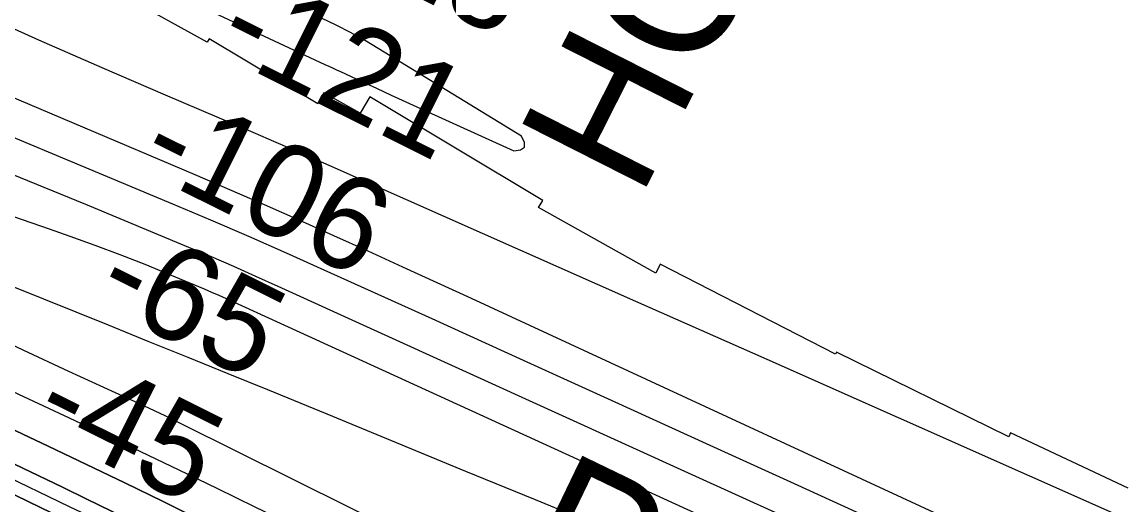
# Model space of a CAD drawing. Extents: x 3807117 to 3845308, y 337856 to 363736.
# Drawn here: x 3811650 to 3812442, y 353196 to 353542 of the extents above; entities that cross this region are included whole.
import ezdxf

# ---------------------------------------------------------------- set-up
doc = ezdxf.new("R2010")
doc.units = 0
for name, color, linetype in [('V-CHAN-NAID', 7, 'Continuous'), ('V-RIVR-EDGE', 7, 'Continuous'), ('V-RIVR-RANG', 7, 'Continuous'), ('V-RRAP-RVMT', 7, 'Continuous'), ('V-RRAP-RVMT-IDEN', 7, 'Continuous'), ('V-TOPO-DPTH', 7, 'Continuous'), ('V-TOPO-MAJR', 7, 'Continuous'), ('V-TOPO-MINR', 7, 'Continuous')]:
    doc.layers.add(name, color=color, linetype=linetype)

msp = doc.modelspace()

# ---------------------------------------------------------------- linework, layer by layer
at = {"layer": 'V-RIVR-EDGE'}
msp.add_spline([(3811218.45, 353357.75), (3811241.21, 353349.18), (3811277.57, 353336.15), (3811374.55, 353305.99), (3811420.6, 353288.89), (3811465.03, 353269.37), (3811510.27, 353249.04), (3811559.54, 353223.84), (3811619.3, 353188.92), (3811662.89, 353154.04), (3811691.94, 353127.28), (3811709.7, 353115.91), (3811765.42, 353081), (3811802.58, 353062.3), (3811835.68, 353041.2), (3811867.17, 353019.28), (3811896.23, 352996.57), (3811913.17, 352981.16), (3811951.93, 352955.99), (3812009.28, 352925.93), (3812057.74, 352901.54), (3812121.56, 352872.27), (3812173.25, 352846.26), (3812216.06, 352823.51), (3812265.33, 352799.13), (3812306.53, 352778.81), (3812348.53, 352757.68), (3812386.49, 352735.75), (3812421.22, 352720.3), (3812460.8, 352699.98), (3812545.61, 352656.1), (3812602.97, 352631.69), (3812678.12, 352606.44), (3812715.31, 352600.68), (3812744.42, 352597.38), (3812762.2, 352594.1), (3812802.62, 352585.1), (3812822.01, 352580.2), (3812833.34, 352581.79), (3812848.71, 352583.37), (3812863.26, 352580.91), (3812881.04, 352576.82), (3812922.25, 352559.74), (3812963.46, 352545.08), (3812993.35, 352532.06), (3813052.31, 352503.61), (3813083.01, 352490.59), (3813106.46, 352488.92), (3813129.91, 352485.63), (3813159, 352477.47), (3813194.55, 352462.01), (3813230.1, 352446.56), (3813273.7, 352417.34), (3813301.14, 352397.05), (3813318.91, 352388.11), (3813348, 352378.33), (3813381.13, 352364.5), (3813413.43, 352345.82), (3813494.23, 352316.51), (3813551.59, 352290.49), (3813617.85, 352267.68), (3813655.02, 352255.45), (3813691.38, 352240), (3813714.01, 352235.9), (3813744.71, 352223.69), (3813776.23, 352213.91), (3813798.06, 352213.86), (3813836.05, 352202.44), (3813875.64, 352186.97), (3813962.9, 352155.22), (3814023.51, 352136.47), (3814102.7, 352107.97), (3814155.23, 352091.66), (3814196.44, 352079.43), (3814266.74, 352055.8), (3814323.32, 352041.91), (3814445.34, 352003.6), (3814506.76, 351985.66), (3814578.69, 351964.45), (3814657.89, 351940.8), (3814702.34, 351927.75), (3814721.75, 351929.32), (3814754.09, 351926.01), (3814770.26, 351923.54), (3814789.65, 351914.6), (3814876.12, 351887.69), (3814949.66, 351867.29), (3815006.24, 351854.21), (3815041.8, 351845.23), (3815100, 351831.34), (3815142.83, 351819.1), (3815167.09, 351818.23), (3815176.79, 351814.97), (3815198.62, 351812.49), (3815248.71, 351793.77), (3815354.59, 351764.39), (3815405.5, 351749.71), (3815426.52, 351748.04), (3815454.83, 351747.16), (3815474.24, 351747.11), (3815497.68, 351743.82), (3815524.35, 351737.28), (3815541.33, 351734.81), (3815565.58, 351730.71), (3815596.3, 351724.97), (3815642.38, 351716.77), (3815669.07, 351715.9), (3815682.81, 351715.05), (3815696.55, 351711.79), (3815717.56, 351705.26), (3815765.26, 351698.68), (3815820.23, 351687.22), (3815860.65, 351679.03), (3815887.32, 351674.92), (3815924.51, 351666.74), (3815943.91, 351662.65), (3815983.51, 351652.04), (3816003.72, 351648.75), (3816038.48, 351643.81), (3816063.54, 351639.71), (3816105.59, 351635.56), (3816135.51, 351634.68), (3816171.09, 351635.4), (3816210.74, 351640.96), (3816241.48, 351644.93), (3816273.83, 351645.66), (3816303.76, 351648.01), (3816321.54, 351645.54), (3816344.17, 351637.4), (3816355.48, 351632.52), (3816384.58, 351625.98), (3816408.82, 351617.83), (3816424.99, 351614.55), (3816446.8, 351606.41), (3816479.12, 351591.77), (3816506.58, 351580.38), (3816543.75, 351564.12), (3816581.72, 351547.85), (3816605.95, 351537.28), (3816640.72, 351532.34), (3816698.92, 351520.06), (3816723.15, 351510.3), (3816746.6, 351507), (3816761.16, 351507.78), (3816778.13, 351503.69), (3816798.34, 351497.98), (3816825, 351487.4), (3816855.71, 351479.24), (3816886.43, 351474.31), (3816925.24, 351471.79), (3816966.49, 351474.11), (3816998.04, 351476.46), (3817026.34, 351475.58), (3817070.01, 351472.24), (3817092.65, 351470.56), (3817117.7, 351461.61), (3817150.84, 351455.86), (3817209.06, 351450.87), (3817268.89, 351445.87), (3817306.88, 351436.88), (3817355.39, 351431.9), (3817427.34, 351420.4), (3817484.73, 351407.32), (3817542.94, 351399.09), (3817623.81, 351395.66), (3817702.24, 351390.61), (3817745.91, 351388.88), (3817785.52, 351383.93), (3817817.87, 351380.62), (3817858.28, 351372.43), (3817897.08, 351363.44), (3817925.37, 351356.9), (3817962.56, 351352.76), (3818012.7, 351351.83), (3818077.4, 351352.48), (3818152.61, 351350.68), (3818194.66, 351347.34), (3818239.12, 351341.57), (3818286.01, 351331.75), (3818338.55, 351321.1), (3818397.56, 351310.44), (3818454.15, 351303.02), (3818509.14, 351298.84), (3818571.39, 351293.03), (3818663.57, 351285.52), (3818727.45, 351279.7), (3818795.36, 351269.83), (3818876.2, 351255.07), (3818923.09, 351250.1), (3818977.26, 351245.12), (3819054.89, 351238.46), (3819127.66, 351231.81), (3819212.56, 351225.94), (3819281.3, 351224.96), (3819351.66, 351224.78), (3819419.6, 351227.04), (3819476.21, 351226.9), (3819520.69, 351227.6), (3819546.57, 351227.54), (3819582.95, 351220.98), (3819614.49, 351220.09), (3819672.7, 351214.28), (3819726.07, 351210.92), (3819778.63, 351205.13), (3819810.96, 351200.19), (3819871.59, 351188.72), (3819899.88, 351182.99), (3819915.25, 351182.95), (3819932.24, 351185.34), (3819953.26, 351184.48), (3819983.18, 351182.78), (3820021.98, 351174.6), (3820084.22, 351159.89), (3820145.64, 351141.14), (3820186.04, 351126.48), (3820236.16, 351120.69), (3820274.96, 351112.51), (3820329.94, 351105.91), (3820344.5, 351105.87), (3820380.09, 351107.4), (3820408.4, 351109.75), (3820453.68, 351108.03), (3820490.07, 351107.13), (3820518.37, 351101.4), (3820553.93, 351094.03), (3820601.63, 351086.63), (3820680.85, 351071.88), (3820732.56, 351053.96), (3820765.7, 351044.98), (3820836.03, 351032.68), (3820886.95, 351021.23), (3820941.92, 351009.77), (3820979.1, 351001.59), (3821029.21, 350986.91), (3821084.97, 350968.98), (3821149.62, 350949.41), (3821214.28, 350937.12), (3821274.11, 350927.27), (3821338.79, 350922.25), (3821390.55, 350921.32), (3821439.88, 350920.39), (3821482.74, 350919.47), (3821516.7, 350916.96), (3821545.82, 350918.51), (3821604.05, 350917.55), (3821659.04, 350916.61), (3821685.74, 350923.01), (3821735.92, 350937.45), (3821757.76, 350939.82), (3821803.07, 350944.56), (3821833.79, 350942.06), (3821854.81, 350937.96), (3821867.75, 350937.93), (3821881.5, 350939.51), (3821902.56, 350953.21), (3821911.47, 350959.66), (3821920.37, 350959.63), (3821942.2, 350958.77), (3821963.22, 350953.06), (3821985.85, 350947.34), (3822015.76, 350942.41), (3822040.81, 350932.65), (3822068.26, 350916.41), (3822083.59, 350901.81), (3822094.07, 350887.23), (3822105.37, 350879.92), (3822121.54, 350876.65), (3822152.25, 350869.29), (3822191.87, 350864.34), (3822226.65, 350865.06), (3822267.91, 350870.62), (3822284.9, 350872.2), (3822305.11, 350872.15), (3822333.42, 350872.08), (3822351.22, 350873.65), (3822361.73, 350874.43), (3822394.89, 350872.73), (3822423.99, 350870.24), (3822458.75, 350862.87), (3822510.5, 350859.51), (3822540.43, 350859.43), (3822561.46, 350863.43), (3822581.69, 350865.8), (3822615.65, 350864.1), (3822672.24, 350856.68), (3822705.39, 350852.56), (3822756.32, 350841.92), (3822787.04, 350836.99), (3822823.41, 350830.43), (3822867.88, 350823.85), (3822902.63, 350816.48), (3822945.47, 350806.67), (3823006.09, 350790.35), (3823079.61, 350760.24), (3823137.78, 350735.03), (3823194.35, 350718.71), (3823245.28, 350709.69), (3823306.73, 350704.69), (3823364.14, 350701.31), (3823417.51, 350697.14), (3823449.05, 350697.06), (3823481.4, 350698.6), (3823550.15, 350699.23), (3823581.69, 350699.16), (3823629.38, 350688.52), (3823668.18, 350681.15), (3823696.46, 350671.37), (3823753.82, 350646.97), (3823806.35, 350633.09), (3823863.74, 350620.82), (3823898.51, 350618.31), (3823940.57, 350621.44), (3823978.59, 350625.39), (3824066.78, 350638.92), (3824121.78, 350640.4), (3824177.57, 350635.41), (3824220.42, 350630.45), (3824285.1, 350621.4), (3824327.13, 350611.59), (3824362.69, 350600.98), (3824409.58, 350596.02), (3824448.41, 350601.58), (3824481.61, 350617.67), (3824498.6, 350618.44), (3824513.97, 350620.02), (3824547.95, 350627.22), (3824585.99, 350640.06), (3824629.7, 350655.32), (3824703.39, 350691.53), (3824726.06, 350701.99), (3824746.29, 350707.6), (3824770.56, 350709.16), (3824813.42, 350707.43), (3824846.57, 350707.35), (3824892.68, 350710.47), (3824932.31, 350711.99), (3824992.98, 350715.08), (3825053.63, 350716.54), (3825077.08, 350714.06), (3825118.32, 350711.53), (3825167.65, 350711.41), (3825224.26, 350710.46), (3825268.73, 350706.31), (3825291.38, 350707.06), (3825331.81, 350704.53), (3825397.32, 350703.56), (3825606.74, 350688.49), (3825681.95, 350684.26), (3825718.33, 350679.32), (3825771.68, 350669.48), (3825829.88, 350657.2), (3825876.75, 350644.96), (3825933.34, 350632.69), (3825980.21, 350620.44), (3826027.91, 350613.04), (3826057.82, 350606.5), (3826078.82, 350597.55), (3826099.83, 350588.6), (3826132.93, 350567.49), (3826149.09, 350560.98), (3826170.12, 350560.12), (3826181.44, 350560.09), (3826191.95, 350556.83), (3826200.81, 350545.49), (3826210.51, 350541.42), (3826228.29, 350537.33), (3826238.8, 350537.31), (3826261.48, 350551.81), (3826283.34, 350561.46), (3826294.67, 350563.86), (3826328.63, 350561.35), (3826366.62, 350551.55), (3826404.6, 350537.71), (3826436.92, 350525.5), (3826469.23, 350512.48), (3826521.76, 350496.17), (3826575.93, 350488.76), (3826625.23, 350476.51), (3826668.07, 350467.5), (3826700.4, 350458.53), (3826735.16, 350452.78), (3826769.1, 350442.18), (3826814.37, 350433.98), (3826839.42, 350426.64), (3826868.52, 350417.67), (3826885.48, 350408.74), (3826910.53, 350400.59), (3826925.89, 350397.31), (3826948.52, 350392.41), (3827078.61, 350343.56), (3827134.36, 350324.82), (3827208.69, 350294.71), (3827274.15, 350272.72), (3827333.13, 350249.93), (3827396.95, 350224.7), (3827454.31, 350200.29), (3827493.09, 350180.79), (3827513.27, 350168.61), (3827518.92, 350160.5), (3827515.66, 350154.04), (3827502.68, 350137.09), (3827493.76, 350126.6), (3827492.93, 350118.51), (3827495.33, 350108.8), (3827498.56, 350105.56), (3827504.22, 350105.55), (3827524.51, 350132.99), (3827532.62, 350141.06), (3827540.71, 350143.47), (3827549.6, 350141.02), (3827564.13, 350130.47), (3827579.48, 350125.58), (3827606.96, 350115), (3827631.19, 350105.23), (3827659.45, 350084.14), (3827689.32, 350065.46), (3827728.09, 350044.34), (3827778.17, 350019.14)], degree=3, dxfattribs=at)
at = {"layer": 'V-RRAP-RVMT'}
for p, q in [((3811782.97, 353527.99), (3811672.91, 353588.85)), ((3811784.46, 353530.49), (3811782.97, 353527.99)), ((3811862.43, 353483.75), (3811784.46, 353530.49)), ((3811866.79, 353491.61), (3811862.43, 353483.75)), ((3811892.9, 353477.06), (3811866.79, 353491.61)), ((3811899.9, 353488.8), (3811892.9, 353477.06)), ((3812024.09, 353414.36), (3811899.9, 353488.8)), ((3812021.02, 353409.22), (3812024.09, 353414.36)), ((3812105.29, 353362.23), (3812021.02, 353409.22)), ((3812108.57, 353368.7), (3812105.29, 353362.23)), ((3812234.49, 353304.19), (3812108.57, 353368.7)), ((3812235.14, 353305.51), (3812234.49, 353304.19)), ((3812359.01, 353244.76), (3812235.14, 353305.51)), ((3812360.34, 353247.61), (3812359.01, 353244.76)), ((3812444.77, 353207.89), (3812360.34, 353247.61))]:
    msp.add_line(p, q, dxfattribs=at)
at = {"layer": 'V-TOPO-DPTH'}
for points in [[(3811216.73, 353476.41), (3811680.22, 353260.14), (3811707.72, 353247.23), (3811735.18, 353234.23), (3811762.57, 353221.09), (3811789.92, 353207.86), (3811817.23, 353194.56), (3811844.54, 353181.24), (3811871.84, 353167.9), (3811899.12, 353154.54), (3812518.32, 352851.24)], [(3811216.73, 353476.41), (3811680.22, 353260.14), (3811707.72, 353247.23), (3811735.18, 353234.23), (3811762.57, 353221.09), (3811789.92, 353207.86), (3811817.23, 353194.56), (3811844.54, 353181.24), (3811871.84, 353167.9), (3811899.12, 353154.54), (3812518.32, 352851.24)], [(3811217.09, 353451.83), (3811249.54, 353436.32), (3811300.01, 353412.35), (3811668.81, 353238.04), (3811696.37, 353224.91), (3811723.87, 353211.67), (3811751.3, 353198.27), (3811778.67, 353184.75), (3811890.91, 353128.87), (3811974.46, 353087.53), (3812058.14, 353046.46), (3812142.01, 353005.78), (3812226.01, 352965.37), (3812487.12, 352840.52)], [(3812487.12, 352840.52), (3812226.01, 352965.37), (3812142.01, 353005.78), (3812058.14, 353046.46), (3811974.46, 353087.53), (3811890.91, 353128.87), (3811778.67, 353184.75), (3811751.3, 353198.27), (3811723.87, 353211.67), (3811696.37, 353224.91), (3811668.81, 353238.04), (3811300.01, 353412.35), (3811249.54, 353436.32), (3811217.09, 353451.83)], [(3811217.4, 353430.56), (3811282.52, 353398.95), (3811368.68, 353357.27), (3811454.93, 353315.78), (3811541.24, 353274.42), (3811679.12, 353208.52), (3811696.5, 353200.13), (3811713.84, 353191.67), (3811731.12, 353183.07), (3811748.36, 353174.4), (3812170.18, 352960.2), (3812226.06, 352932.17), (3812282.12, 352904.5), (3812338.45, 352877.39), (3812394.96, 352850.64), (3812446.87, 352826.37)], [(3812446.87, 352826.37), (3812394.96, 352850.64), (3812338.45, 352877.39), (3812282.12, 352904.5), (3812226.06, 352932.17), (3812170.18, 352960.2), (3811748.36, 353174.4), (3811731.12, 353183.07), (3811713.84, 353191.67), (3811696.5, 353200.13), (3811679.12, 353208.52), (3811541.24, 353274.42), (3811454.93, 353315.78), (3811368.68, 353357.27), (3811282.52, 353398.95), (3811217.4, 353430.56)], [(3812489.28, 352767.5), (3812433.09, 352796.61), (3812403.54, 352811.92), (3812374, 352827.23), (3812344.45, 352842.54), (3812314.9, 352857.85), (3811721.31, 353165.38), (3811713.09, 353169.59), (3811704.86, 353173.75), (3811696.59, 353177.84), (3811688.3, 353181.88), (3811619.63, 353214.99), (3811576.99, 353235.56), (3811534.36, 353256.16), (3811491.75, 353276.8), (3811449.16, 353297.46), (3811217.7, 353409.82)], [(3811217.7, 353409.82), (3811449.16, 353297.46), (3811491.75, 353276.8), (3811534.36, 353256.16), (3811576.99, 353235.56), (3811619.63, 353214.99), (3811688.3, 353181.88), (3811696.59, 353177.84), (3811704.86, 353173.75), (3811713.09, 353169.59), (3811721.31, 353165.38), (3812314.9, 352857.85), (3812344.45, 352842.54), (3812374, 352827.23), (3812403.54, 352811.92), (3812433.09, 352796.61), (3812489.28, 352767.5)]]:
    msp.add_lwpolyline(points, dxfattribs=at)
at = {"layer": 'V-TOPO-MAJR'}
for points in [[(3811391.13, 353595.47), (3811774.07, 353432.96), (3811799.07, 353422.25), (3811824.02, 353411.43), (3811848.9, 353400.44), (3811873.74, 353389.34), (3811898.51, 353378.12), (3811923.27, 353366.86), (3811948, 353355.53), (3811972.71, 353344.16), (3812394.92, 353149.03), (3812428.73, 353133.45), (3812462.58, 353117.91)], [(3811216.14, 353516.97), (3811552.73, 353353.62), (3811585.27, 353337.96), (3811617.88, 353322.44), (3811650.59, 353307.14), (3811683.37, 353291.98), (3811733.67, 353268.93), (3811741.34, 353265.38), (3811748.98, 353261.77), (3811756.6, 353258.09), (3811764.19, 353254.37), (3812410.75, 352933.34), (3812433.07, 352922.6), (3812455.56, 352912.24)]]:
    msp.add_lwpolyline(points, dxfattribs=at)
at = {"layer": 'V-TOPO-MINR'}
for points in [[(3811593.97, 353639.7), (3811867.63, 353512.08), (3811870.4, 353510.79), (3811873.16, 353509.5), (3811875.93, 353508.22), (3811878.7, 353506.93), (3811894.17, 353499.76), (3811904.68, 353494.9), (3811915.2, 353490.05), (3811925.73, 353485.23), (3811936.27, 353480.43), (3812003.34, 353449.94), (3812008.2, 353450.73), (3812011.08, 353452.58)], [(3811361.11, 353579.12), (3811451.29, 353540.73), (3811541.59, 353502.63), (3811631.97, 353464.72), (3811758.12, 353412.05), (3811785.44, 353400.51), (3811812.69, 353388.8), (3811839.83, 353376.84), (3811866.9, 353364.72), (3811944.42, 353329.61), (3812010.18, 353299.79), (3812075.92, 353269.92), (3812141.64, 353239.99), (3812207.33, 353210.02), (3812605.43, 353028.19)], [(3811215.51, 353560.03), (3811272.9, 353535.64), (3811332.01, 353512.61), (3811391.61, 353490.78), (3811567.05, 353429.52), (3811592.63, 353420.6), (3811618.2, 353411.69), (3811643.79, 353402.8), (3811669.38, 353393.92), (3811684.25, 353388.77), (3811702.34, 353382.3), (3811720.34, 353375.61), (3811738.2, 353368.57), (3811755.98, 353361.3), (3811780.85, 353350.85), (3811786.12, 353348.6), (3811791.38, 353346.33), (3811796.61, 353344), (3811801.83, 353341.65), (3812265.52, 353129.8), (3812321.2, 353104.46), (3812376.92, 353079.23), (3812432.72, 353054.16), (3812488.56, 353029.21)], [(3811616.58, 353549.89), (3811661.8, 353529.58), (3811707.21, 353509.7), (3811752.75, 353490.11), (3811817.45, 353462.64), (3811830.73, 353456.97), (3811843.98, 353451.26), (3811857.21, 353445.49), (3811870.42, 353439.68), (3812090.72, 353342.19), (3812185.1, 353300.39), (3812279.47, 353258.57), (3812373.82, 353216.7), (3812468.16, 353174.8)], [(3811338.37, 353544.01), (3811480.29, 353494.31), (3811534.52, 353474.79), (3811588.52, 353454.63), (3811642.15, 353433.54), (3811695.53, 353411.82), (3811769.67, 353380.9), (3811785.78, 353374.09), (3811801.84, 353367.18), (3811817.84, 353360.12), (3811833.79, 353352.95), (3812035.37, 353261.25), (3812131.27, 353217.69), (3812227.2, 353174.21), (3812323.18, 353130.84), (3812419.19, 353087.54), (3812575.02, 353017.38)], [(3812011.08, 353452.58), (3812010.99, 353455.99), (3812008.93, 353460.46), (3811905.97, 353523.55), (3811896.02, 353529.4), (3811885.94, 353535.02), (3811875.66, 353540.27), (3811865.26, 353545.29)], [(3811215.82, 353538.7), (3811252.35, 353521.43), (3811337.33, 353482.2), (3811422.75, 353443.99), (3811508.85, 353407.34), (3811595.39, 353371.72), (3811711.79, 353325.05), (3811740.46, 353313.51), (3811769.12, 353301.93), (3811797.76, 353290.29), (3811826.38, 353278.6), (3811868.97, 353261.15), (3811918.86, 353240.69), (3811968.74, 353220.21), (3812018.62, 353199.71), (3812068.49, 353179.19), (3812224.54, 353114.92), (3812274.91, 353093.94), (3812325.17, 353072.69), (3812375.25, 353051.03), (3812425.21, 353029.1), (3812493.1, 352998.99)], [(3811216.73, 353476.41), (3811680.22, 353260.14), (3811707.72, 353247.23), (3811735.18, 353234.23), (3811762.57, 353221.09), (3811789.92, 353207.86), (3811817.23, 353194.56), (3811844.54, 353181.24), (3811871.84, 353167.9), (3811899.12, 353154.54), (3812518.32, 352851.24)], [(3811217.09, 353451.83), (3811249.54, 353436.32), (3811300.01, 353412.35), (3811668.81, 353238.04), (3811696.37, 353224.91), (3811723.87, 353211.67), (3811751.3, 353198.27), (3811778.67, 353184.75), (3811890.91, 353128.87), (3811974.46, 353087.53), (3812058.14, 353046.46), (3812142.01, 353005.78), (3812226.01, 352965.37), (3812487.12, 352840.52)], [(3811217.4, 353430.56), (3811282.52, 353398.95), (3811368.68, 353357.27), (3811454.93, 353315.78), (3811541.24, 353274.42), (3811679.12, 353208.52), (3811696.5, 353200.13), (3811713.84, 353191.67), (3811731.12, 353183.07), (3811748.36, 353174.4), (3812170.18, 352960.2), (3812226.06, 352932.17), (3812282.12, 352904.5), (3812338.45, 352877.39), (3812394.96, 352850.64), (3812446.87, 352826.37)], [(3811217.55, 353420.17), (3811323.46, 353368.69), (3811387.69, 353337.52), (3811451.96, 353306.41), (3811516.26, 353275.39), (3811580.59, 353244.43), (3811683.85, 353194.83), (3811696.55, 353188.67), (3811709.22, 353182.44), (3811721.84, 353176.12), (3811734.42, 353169.73), (3812347.96, 352855.31), (3812373.11, 352842.61), (3812398.37, 352830.12), (3812423.78, 352817.93), (3812449.28, 352805.95)], [(3811217.7, 353409.82), (3811449.16, 353297.46), (3811491.75, 353276.8), (3811534.36, 353256.16), (3811576.99, 353235.56), (3811619.63, 353214.99), (3811688.3, 353181.88), (3811696.59, 353177.84), (3811704.86, 353173.75), (3811713.09, 353169.59), (3811721.31, 353165.38), (3812314.9, 352857.85), (3812344.45, 352842.54), (3812374, 352827.23), (3812403.54, 352811.92), (3812433.09, 352796.61), (3812489.28, 352767.5)]]:
    msp.add_lwpolyline(points, dxfattribs=at)

# ---------------------------------------------------------------- texts
at = {"layer": 'V-CHAN-NAID'}
msp.add_text('HOME PLACE EAST "38" (37.5)', height=100, rotation=63.15271, dxfattribs=at).set_placement((3812093.81, 353414.54))
at = {"layer": 'V-RIVR-RANG'}
for s, p in [('-118', (3811833.77, 353610.25)), ('-121', (3811786.83, 353521.91)), ('-106', (3811731.39, 353437.81)), ('-65', (3811699.8, 353341.82)), ('-45', (3811654.98, 353252.43))]:
    msp.add_text(s, height=67, rotation=333.51783, dxfattribs=at).set_placement(p)
at = {"layer": 'V-RRAP-RVMT-IDEN'}
msp.add_text('PORT', height=100, rotation=334.25955, dxfattribs=at).set_placement((3811999.23, 353145.88))

doc.saveas('drawing.dxf')
